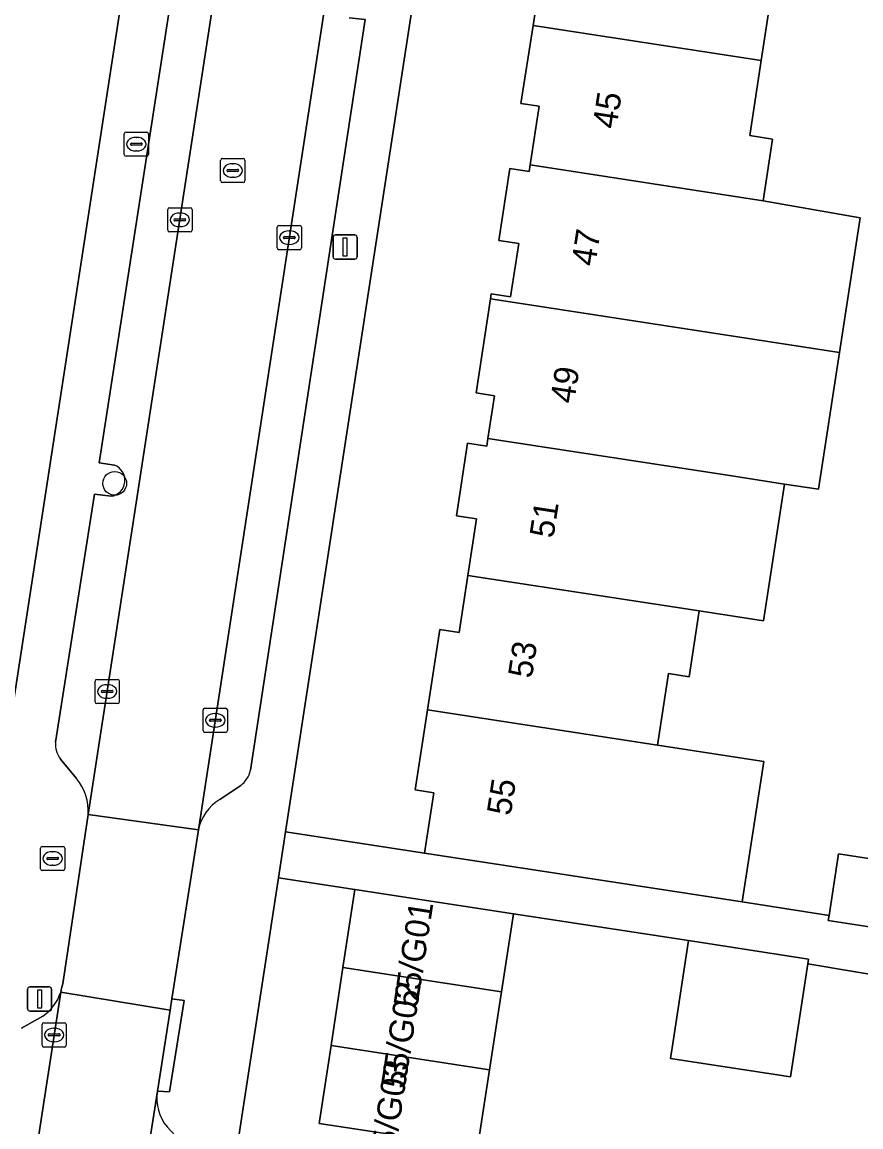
# Model space of a CAD drawing. Extents: x 161483 to 162250, y 379484 to 380833.
# Drawn here: x 162010.23 to 162044.77, y 380558.39 to 380603.9 of the extents above; entities that cross this region are included whole.
import ezdxf

# ---------------------------------------------------------------- set-up
doc = ezdxf.new("R2010")
doc.units = 0
for name, color, linetype in [('IMGEO_Boom', 7, 'Continuous'), ('IMGEO_Brandkraan', 7, 'Continuous'), ('IMGEO_Erf', 7, 'Continuous'), ('IMGEO_Kolk', 7, 'Continuous'), ('IMGEO_Lichtmast', 7, 'Continuous'), ('IMGEO_Pand', 7, 'Continuous'), ('IMGEO_Pand_nummerreeks', 7, 'Continuous'), ('IMGEO_Parkeervlak_open', 7, 'Continuous'), ('IMGEO_Rijbaan_lokaal_open', 7, 'Continuous'), ('IMGEO_Rioolput', 7, 'Continuous'), ('IMGEO_Voetpad_open', 7, 'Continuous')]:
    doc.layers.add(name, color=color, linetype=linetype)

msp = doc.modelspace()

# ---------------------------------------------------------------- linework, layer by layer
at = {"layer": 'IMGEO_Boom'}
msp.add_circle((162014.043, 380584.895), 0.489, dxfattribs=at)
at = {"layer": 'IMGEO_Brandkraan'}
for p, q in [((162014.433, 380598.443), (162014.433, 380599.295)), ((162014.508, 380599.369), (162015.36, 380599.369)), ((162015.434, 380599.295), (162015.434, 380598.443)), ((162014.692, 380598.863), (162014.692, 380598.875)), ((162015.13, 380598.826), (162014.732, 380598.826)), ((162014.735, 380598.912), (162015.133, 380598.912)), ((162014.921, 380599.149), (162014.946, 380599.149)), ((162015.176, 380598.875), (162015.176, 380598.863)), ((162015.36, 380598.369), (162014.508, 380598.369)), ((162014.944, 380598.589), (162014.919, 380598.589))]:
    msp.add_line(p, q, dxfattribs=at)
for points in [[(162014.433, 380598.443), (162014.433, 380599.295)], [(162014.508, 380599.369), (162015.36, 380599.369)], [(162015.434, 380599.295), (162015.434, 380598.443)], [(162015.36, 380598.369), (162014.508, 380598.369)]]:
    msp.add_lwpolyline(points, dxfattribs=at)
for centre, radius, start, end in [((162014.51, 380599.293), 0.0765, 91.552, 178.448), ((162014.51, 380599.293), 0.0765, 91.552, 178.448), ((162015.358, 380599.293), 0.0765, 1.552, 88.448), ((162015.358, 380599.293), 0.0765, 1.552, 88.448), ((162014.732, 380598.872), 0.0403, 85.8775, 175.7526), ((162014.729, 380598.862), 0.0366, 178.938, 274.7102), ((162015.133, 380598.869), 0.043, 264.8664, 352.4533), ((162015.137, 380598.874), 0.0386, 1.7309, 96.639), ((162014.51, 380598.445), 0.0765, 181.552, 268.448), ((162014.51, 380598.445), 0.0765, 181.552, 268.448), ((162015.358, 380598.445), 0.0765, 271.552, 358.448), ((162015.358, 380598.445), 0.0765, 271.552, 358.448)]:
    msp.add_arc(centre, radius, start, end, dxfattribs=at)
for centre, major_axis, ratio, start_param, end_param in [((162014.92, 380598.869), (-0.387, 0.002), 0.722429, 4.712389, 7.853982), ((162014.945, 380598.869), (-0.39, 0.002), 0.717154, 1.570796, 4.712389)]:
    msp.add_ellipse(centre, major_axis=major_axis, ratio=ratio, start_param=start_param, end_param=end_param, dxfattribs=at)
at = {"layer": 'IMGEO_Erf'}
for points in [[(162034.113, 380655.414), (162021.082, 380570.54), (162026.797, 380569.663), (162027.179, 380572.146), (162026.412, 380572.264), (162026.921, 380575.57), (162027.429, 380578.873), (162028.222, 380578.751), (162028.584, 380581.106), (162028.943, 380583.436), (162028.117, 380583.563), (162028.576, 380586.548), (162029.363, 380586.427), (162029.412, 380586.746), (162029.683, 380588.508), (162028.925, 380588.624), (162029.521, 380592.497), (162029.552, 380592.698), (162030.344, 380592.577), (162030.681, 380594.772), (162029.864, 380594.898), (162030.321, 380597.869), (162031.11, 380597.748), (162031.151, 380598.013), (162031.523, 380600.429), (162030.774, 380600.544), (162031.269, 380603.762), (162031.78, 380607.082)], [(162008.935, 380569.909), (162019.94, 380641.308)], [(162041.11, 380605.189), (162040.668, 380602.316), (162040.192, 380599.219), (162041.133, 380599.074), (162040.743, 380596.537), (162044.739, 380595.834), (162043.887, 380590.287), (162043.022, 380584.652), (162041.629, 380584.866), (162040.764, 380579.233), (162038.115, 380579.64), (162037.698, 380576.929), (162036.853, 380577.059), (162036.4, 380574.109), (162040.773, 380573.434), (162039.883, 380567.65), (162043.459, 380567.095), (162043.85, 380569.634), (162047.408, 380569.087)], [(162068.299, 380541.476), (162067.539, 380536.534), (162061.1, 380537.524), (162054.881, 380538.481), (162048.503, 380539.462), (162042.429, 380540.396), (162036.305, 380541.338), (162029.98, 380542.31), (162023.467, 380543.312), (162024.878, 380552.488), (162025.73, 380558.026), (162022.456, 380558.53), (162022.95, 380561.741), (162023.444, 380564.952), (162023.938, 380568.163), (162020.791, 380568.646), (162016.576, 380541.193)], [(162063.782, 380555.794), (162064.376, 380559.656), (162063.887, 380559.725), (162058.605, 380562.495), (162058.523, 380562.507), (162058.324, 380561.214), (162056.29, 380561.527), (162056.487, 380562.807), (162054.881, 380563.044), (162054.21, 380558.684), (162051.738, 380559.065), (162049.265, 380559.445), (162049.945, 380563.869), (162042.591, 380565.109), (162041.873, 380560.445), (162036.929, 380561.206), (162037.05, 380561.997), (162037.675, 380566.06), (162033.806, 380566.655), (162030.468, 380567.158), (162029.974, 380563.947), (162029.48, 380560.736), (162028.986, 380557.525)]]:
    msp.add_lwpolyline(points, dxfattribs=at)
at = {"layer": 'IMGEO_Kolk'}
for p, q in [((162016.225, 380595.326), (162016.225, 380596.178)), ((162016.3, 380596.252), (162017.152, 380596.252)), ((162016.713, 380596.032), (162016.738, 380596.032)), ((162017.226, 380596.178), (162017.226, 380595.326)), ((162016.484, 380595.746), (162016.484, 380595.758)), ((162016.922, 380595.709), (162016.524, 380595.709)), ((162016.527, 380595.795), (162016.925, 380595.795)), ((162016.968, 380595.758), (162016.968, 380595.746)), ((162017.152, 380595.252), (162016.3, 380595.252)), ((162016.736, 380595.472), (162016.711, 380595.472)), ((162020.732, 380594.594), (162020.732, 380595.446)), ((162020.807, 380595.52), (162021.659, 380595.52)), ((162021.22, 380595.3), (162021.245, 380595.3)), ((162021.733, 380595.446), (162021.733, 380594.594)), ((162020.991, 380595.014), (162020.991, 380595.026)), ((162021.429, 380594.977), (162021.031, 380594.977)), ((162021.034, 380595.063), (162021.432, 380595.063)), ((162021.243, 380594.74), (162021.218, 380594.74)), ((162021.475, 380595.026), (162021.475, 380595.014)), ((162021.659, 380594.52), (162020.807, 380594.52)), ((162013.232, 380575.895), (162013.232, 380576.747)), ((162013.307, 380576.821), (162014.159, 380576.821)), ((162013.72, 380576.601), (162013.745, 380576.601)), ((162014.233, 380576.747), (162014.233, 380575.895)), ((162013.491, 380576.315), (162013.491, 380576.327)), ((162013.929, 380576.278), (162013.531, 380576.278)), ((162013.534, 380576.364), (162013.932, 380576.364)), ((162013.743, 380576.041), (162013.718, 380576.041)), ((162013.975, 380576.327), (162013.975, 380576.315)), ((162014.159, 380575.821), (162013.307, 380575.821)), ((162017.683, 380574.71), (162017.683, 380575.562)), ((162017.758, 380575.636), (162018.61, 380575.636)), ((162018.684, 380575.562), (162018.684, 380574.71)), ((162017.942, 380575.13), (162017.942, 380575.142)), ((162018.38, 380575.093), (162017.982, 380575.093)), ((162017.985, 380575.179), (162018.383, 380575.179)), ((162018.171, 380575.416), (162018.196, 380575.416)), ((162018.426, 380575.142), (162018.426, 380575.13)), ((162018.61, 380574.636), (162017.758, 380574.636)), ((162018.194, 380574.856), (162018.169, 380574.856)), ((162011.049, 380561.748), (162011.049, 380562.6)), ((162011.124, 380562.674), (162011.976, 380562.674)), ((162011.537, 380562.454), (162011.562, 380562.454)), ((162012.05, 380562.6), (162012.05, 380561.748)), ((162011.308, 380562.168), (162011.308, 380562.18)), ((162011.746, 380562.131), (162011.348, 380562.131)), ((162011.351, 380562.217), (162011.749, 380562.217)), ((162011.56, 380561.894), (162011.535, 380561.894)), ((162011.792, 380562.18), (162011.792, 380562.168)), ((162011.976, 380561.674), (162011.124, 380561.674))]:
    msp.add_line(p, q, dxfattribs=at)
for points in [[(162016.225, 380595.326), (162016.225, 380596.178)], [(162016.3, 380596.252), (162017.152, 380596.252)], [(162017.226, 380596.178), (162017.226, 380595.326)], [(162017.152, 380595.252), (162016.3, 380595.252)], [(162020.732, 380594.594), (162020.732, 380595.446)], [(162020.807, 380595.52), (162021.659, 380595.52)], [(162021.733, 380595.446), (162021.733, 380594.594)], [(162021.659, 380594.52), (162020.807, 380594.52)], [(162013.232, 380575.895), (162013.232, 380576.747)], [(162013.307, 380576.821), (162014.159, 380576.821)], [(162014.233, 380576.747), (162014.233, 380575.895)], [(162014.159, 380575.821), (162013.307, 380575.821)], [(162017.683, 380574.71), (162017.683, 380575.562)], [(162017.758, 380575.636), (162018.61, 380575.636)], [(162018.684, 380575.562), (162018.684, 380574.71)], [(162018.61, 380574.636), (162017.758, 380574.636)], [(162011.049, 380561.748), (162011.049, 380562.6)], [(162011.124, 380562.674), (162011.976, 380562.674)], [(162012.05, 380562.6), (162012.05, 380561.748)], [(162011.976, 380561.674), (162011.124, 380561.674)]]:
    msp.add_lwpolyline(points, dxfattribs=at)
for centre, radius, start, end in [((162016.302, 380596.176), 0.0765, 91.552, 178.448), ((162016.302, 380596.176), 0.0765, 91.552, 178.448), ((162017.15, 380596.176), 0.0765, 1.552, 88.448), ((162017.15, 380596.176), 0.0765, 1.552, 88.448), ((162016.524, 380595.755), 0.0403, 85.8775, 175.7526), ((162016.521, 380595.745), 0.0366, 178.938, 274.7102), ((162016.925, 380595.752), 0.043, 264.8664, 352.4533), ((162016.929, 380595.757), 0.0386, 1.7309, 96.639), ((162016.302, 380595.328), 0.0765, 181.552, 268.448), ((162016.302, 380595.328), 0.0765, 181.552, 268.448), ((162017.15, 380595.328), 0.0765, 271.552, 358.448), ((162017.15, 380595.328), 0.0765, 271.552, 358.448), ((162020.809, 380595.444), 0.0765, 91.552, 178.448), ((162020.809, 380595.444), 0.0765, 91.552, 178.448), ((162021.657, 380595.444), 0.0765, 1.552, 88.448), ((162021.657, 380595.444), 0.0765, 1.552, 88.448), ((162021.031, 380595.023), 0.0403, 85.8775, 175.7526), ((162021.028, 380595.013), 0.0366, 178.938, 274.7102), ((162021.432, 380595.02), 0.043, 264.8664, 352.4533), ((162021.436, 380595.025), 0.0386, 1.7309, 96.639), ((162020.809, 380594.596), 0.0765, 181.552, 268.448), ((162020.809, 380594.596), 0.0765, 181.552, 268.448), ((162021.657, 380594.596), 0.0765, 271.552, 358.448), ((162021.657, 380594.596), 0.0765, 271.552, 358.448), ((162013.309, 380576.745), 0.0765, 91.552, 178.448), ((162013.309, 380576.745), 0.0765, 91.552, 178.448), ((162014.157, 380576.745), 0.0765, 1.552, 88.448), ((162014.157, 380576.745), 0.0765, 1.552, 88.448), ((162013.531, 380576.324), 0.0403, 85.8775, 175.7526), ((162013.528, 380576.314), 0.0366, 178.938, 274.7102), ((162013.932, 380576.321), 0.043, 264.8664, 352.4533), ((162013.936, 380576.326), 0.0386, 1.7309, 96.639), ((162013.309, 380575.897), 0.0765, 181.552, 268.448), ((162013.309, 380575.897), 0.0765, 181.552, 268.448), ((162014.157, 380575.897), 0.0765, 271.552, 358.448), ((162014.157, 380575.897), 0.0765, 271.552, 358.448), ((162017.76, 380575.56), 0.0765, 91.552, 178.448), ((162017.76, 380575.56), 0.0765, 91.552, 178.448), ((162018.608, 380575.56), 0.0765, 1.552, 88.448), ((162018.608, 380575.56), 0.0765, 1.552, 88.448), ((162017.982, 380575.139), 0.0403, 85.8775, 175.7526), ((162017.979, 380575.129), 0.0366, 178.938, 274.7102), ((162018.383, 380575.136), 0.043, 264.8664, 352.4533), ((162018.387, 380575.141), 0.0386, 1.7309, 96.639), ((162017.76, 380574.712), 0.0765, 181.552, 268.448), ((162017.76, 380574.712), 0.0765, 181.552, 268.448), ((162018.608, 380574.712), 0.0765, 271.552, 358.448), ((162018.608, 380574.712), 0.0765, 271.552, 358.448), ((162011.126, 380562.598), 0.0765, 91.552, 178.448), ((162011.126, 380562.598), 0.0765, 91.552, 178.448), ((162011.974, 380562.598), 0.0765, 1.552, 88.448), ((162011.974, 380562.598), 0.0765, 1.552, 88.448), ((162011.348, 380562.177), 0.0403, 85.8775, 175.7526), ((162011.345, 380562.167), 0.0366, 178.938, 274.7102), ((162011.749, 380562.174), 0.043, 264.8664, 352.4533), ((162011.753, 380562.179), 0.0386, 1.7309, 96.639), ((162011.126, 380561.75), 0.0765, 181.552, 268.448), ((162011.126, 380561.75), 0.0765, 181.552, 268.448), ((162011.974, 380561.75), 0.0765, 271.552, 358.448), ((162011.974, 380561.75), 0.0765, 271.552, 358.448)]:
    msp.add_arc(centre, radius, start, end, dxfattribs=at)
for centre, major_axis, ratio, start_param, end_param in [((162016.712, 380595.752), (-0.387, 0.002), 0.722429, 4.712389, 7.853982), ((162016.737, 380595.752), (-0.39, 0.002), 0.717154, 1.570796, 4.712389), ((162021.219, 380595.02), (-0.387, 0.002), 0.722429, 4.712389, 7.853982), ((162021.244, 380595.02), (-0.39, 0.002), 0.717154, 1.570796, 4.712389), ((162013.719, 380576.321), (-0.387, 0.002), 0.722429, 4.712389, 7.853982), ((162013.744, 380576.321), (-0.39, 0.002), 0.717154, 1.570796, 4.712389), ((162018.17, 380575.136), (-0.387, 0.002), 0.722429, 4.712389, 7.853982), ((162018.195, 380575.136), (-0.39, 0.002), 0.717154, 1.570796, 4.712389), ((162011.536, 380562.174), (-0.387, 0.002), 0.722429, 4.712389, 7.853982), ((162011.561, 380562.174), (-0.39, 0.002), 0.717154, 1.570796, 4.712389)]:
    msp.add_ellipse(centre, major_axis=major_axis, ratio=ratio, start_param=start_param, end_param=end_param, dxfattribs=at)
at = {"layer": 'IMGEO_Lichtmast'}
for p, q in [((162023.136, 380595.132), (162023.926, 380595.132)), ((162023.926, 380595.132), (162023.136, 380595.132)), ((162023.036, 380594.232), (162023.036, 380595.032)), ((162023.036, 380595.032), (162023.036, 380594.232)), ((162024.026, 380595.032), (162024.026, 380594.232)), ((162024.026, 380594.232), (162024.026, 380595.032)), ((162023.926, 380594.132), (162023.136, 380594.132)), ((162023.136, 380594.132), (162023.926, 380594.132)), ((162010.554, 380564.153), (162011.344, 380564.153)), ((162011.344, 380564.153), (162010.554, 380564.153)), ((162010.454, 380563.253), (162010.454, 380564.053)), ((162010.454, 380564.053), (162010.454, 380563.253)), ((162011.444, 380564.053), (162011.444, 380563.253)), ((162011.444, 380563.253), (162011.444, 380564.053)), ((162011.344, 380563.153), (162010.554, 380563.153)), ((162010.554, 380563.153), (162011.344, 380563.153))]:
    msp.add_line(p, q, dxfattribs=at)
for points in [[(162023.456, 380595.007), (162023.606, 380595.007), (162023.606, 380594.257), (162023.456, 380594.257), (162023.456, 380595.007)], [(162010.874, 380564.028), (162011.024, 380564.028), (162011.024, 380563.278), (162010.874, 380563.278), (162010.874, 380564.028)]]:
    msp.add_lwpolyline(points, dxfattribs=at)
for centre, start, end in [((162023.136, 380595.032), 90, 180), ((162023.136, 380595.032), 90, 180), ((162023.926, 380595.032), 0, 90), ((162023.926, 380595.032), 360, 90), ((162023.136, 380594.232), 180, 270), ((162023.136, 380594.232), 180, 270), ((162023.926, 380594.232), 270, 0), ((162023.926, 380594.232), 270, 0), ((162010.554, 380564.053), 90, 180), ((162010.554, 380564.053), 90, 180), ((162011.344, 380564.053), 0, 90), ((162011.344, 380564.053), 360, 90), ((162010.554, 380563.253), 180, 270), ((162010.554, 380563.253), 180, 270), ((162011.344, 380563.253), 270, 0), ((162011.344, 380563.253), 270, 0)]:
    msp.add_arc(centre, 0.1, start, end, dxfattribs=at)
at = {"layer": 'IMGEO_Pand'}
for points in [[(162040.668, 380602.316), (162041.11, 380605.189), (162042.012, 380605.05), (162042.437, 380607.811), (162032.918, 380609.276), (162032.562, 380606.962), (162031.78, 380607.082), (162031.269, 380603.762)], [(162040.668, 380602.316), (162031.269, 380603.762), (162030.774, 380600.544), (162031.523, 380600.429), (162031.151, 380598.013), (162040.743, 380596.537), (162041.133, 380599.074), (162040.192, 380599.219)], [(162029.521, 380592.497), (162043.887, 380590.287), (162044.739, 380595.834), (162040.743, 380596.537), (162031.151, 380598.013), (162031.11, 380597.748), (162030.321, 380597.869), (162029.864, 380594.898), (162030.681, 380594.772), (162030.344, 380592.577), (162029.552, 380592.698)], [(162029.412, 380586.746), (162039.273, 380585.229), (162041.629, 380584.866), (162043.022, 380584.652), (162043.887, 380590.287), (162029.521, 380592.497), (162028.925, 380588.624), (162029.683, 380588.508)], [(162029.412, 380586.746), (162029.363, 380586.427), (162028.576, 380586.548), (162028.117, 380583.563), (162028.943, 380583.436), (162028.584, 380581.106), (162038.115, 380579.64), (162040.764, 380579.233), (162041.629, 380584.866), (162039.273, 380585.229)], [(162026.921, 380575.57), (162036.4, 380574.109), (162036.853, 380577.059), (162037.698, 380576.929), (162038.115, 380579.64), (162028.584, 380581.106), (162028.222, 380578.751), (162027.429, 380578.873)], [(162026.921, 380575.57), (162026.412, 380572.264), (162027.179, 380572.146), (162026.797, 380569.663), (162031.739, 380568.903), (162039.883, 380567.65), (162040.773, 380573.434), (162036.4, 380574.109)], [(162043.459, 380567.095), (162043.428, 380566.891), (162046.986, 380566.343), (162047.017, 380566.543), (162047.408, 380569.087), (162043.85, 380569.634)], [(162023.444, 380564.952), (162029.974, 380563.947), (162030.468, 380567.158), (162023.938, 380568.163)], [(162042.591, 380565.109), (162042.62, 380565.299), (162037.675, 380566.06), (162037.05, 380561.997), (162036.929, 380561.206), (162041.873, 380560.445)], [(162023.444, 380564.952), (162022.95, 380561.741), (162029.48, 380560.736), (162029.974, 380563.947)], [(162029.48, 380560.736), (162022.95, 380561.741), (162022.456, 380558.53), (162025.73, 380558.026), (162028.986, 380557.525)]]:
    msp.add_lwpolyline(points, close=True, dxfattribs=at)
at = {"layer": 'IMGEO_Parkeervlak_open'}
for points in [[(162012.953, 380571.252), (162023.503, 380639.839)], [(162027.966, 380638.912), (162017.489, 380570.616)], [(162018.535, 380614.555), (162017.881, 380614.663), (162013.4, 380585.747), (162014.033, 380585.648)], [(162019.634, 380573.078), (162024.363, 380604.007), (162023.699, 380604.072)], [(162013.891, 380584.363), (162013.209, 380584.453), (162011.61, 380574.235)], [(162011.815, 380573.536), (162012.467, 380572.733)], [(162018.375, 380571.873), (162019.23, 380572.451)], [(162008.586, 380543.018), (162011.818, 380563.929)], [(162011.077, 380562.943), (162010.202, 380562.452)], [(162015.801, 380559.859), (162013.037, 380542.229)], [(162015.237, 380544.609), (162017.16, 380556.912), (162016.88, 380557.665), (162016.198, 380558.385)]]:
    msp.add_lwpolyline(points, dxfattribs=at)
for centre, radius, start, end in [((162013.795, 380585.024), 0.668, 278.2524, 69.1358), ((162012.598, 380574.145), 0.992, 174.7994, 217.8909), ((162018.615, 380573.291), 1.041, 306.2208, 348.1888), ((162010.807, 380571.368), 2.15, 356.91, 39.4252), ((162019.373, 380570.229), 1.924, 121.2608, 168.3828), ((162009.961, 380564.553), 1.959, 304.7257, 341.423), ((162017.679, 380559.574), 1.899, 171.3802, 218.7679)]:
    msp.add_arc(centre, radius, start, end, dxfattribs=at)
at = {"layer": 'IMGEO_Rijbaan_lokaal_open'}
for points in [[(162012.953, 380571.252), (162017.489, 380570.616), (162027.966, 380638.912), (162027.986, 380639.115), (162023.503, 380639.839)], [(162012.953, 380571.252), (162011.9, 380564.273), (162011.858, 380564.099), (162011.818, 380563.929), (162016.325, 380563.195), (162016.398, 380563.665), (162017.489, 380570.616)], [(162016.325, 380563.195), (162011.818, 380563.929), (162008.586, 380543.018), (162008.321, 380541.139), (162012.756, 380540.46), (162013.037, 380542.229), (162015.801, 380559.859)]]:
    msp.add_lwpolyline(points, close=True, dxfattribs=at)
at = {"layer": 'IMGEO_Rioolput'}
for p, q in [((162018.481, 380598.284), (162019.333, 380598.284)), ((162018.406, 380597.358), (162018.406, 380598.21)), ((162018.708, 380597.827), (162019.106, 380597.827)), ((162018.894, 380598.064), (162018.919, 380598.064)), ((162019.407, 380598.21), (162019.407, 380597.358)), ((162018.665, 380597.778), (162018.665, 380597.79)), ((162019.103, 380597.741), (162018.705, 380597.741)), ((162018.917, 380597.504), (162018.892, 380597.504)), ((162019.149, 380597.79), (162019.149, 380597.778)), ((162019.333, 380597.284), (162018.481, 380597.284)), ((162010.987, 380569.016), (162010.987, 380569.868)), ((162011.062, 380569.942), (162011.914, 380569.942)), ((162011.475, 380569.722), (162011.5, 380569.722)), ((162011.988, 380569.868), (162011.988, 380569.016)), ((162011.246, 380569.436), (162011.246, 380569.448)), ((162011.684, 380569.399), (162011.286, 380569.399)), ((162011.289, 380569.485), (162011.687, 380569.485)), ((162011.498, 380569.162), (162011.473, 380569.162)), ((162011.73, 380569.448), (162011.73, 380569.436)), ((162011.914, 380568.942), (162011.062, 380568.942))]:
    msp.add_line(p, q, dxfattribs=at)
for points in [[(162018.481, 380598.284), (162019.333, 380598.284)], [(162018.406, 380597.358), (162018.406, 380598.21)], [(162019.407, 380598.21), (162019.407, 380597.358)], [(162019.333, 380597.284), (162018.481, 380597.284)], [(162010.987, 380569.016), (162010.987, 380569.868)], [(162011.062, 380569.942), (162011.914, 380569.942)], [(162011.988, 380569.868), (162011.988, 380569.016)], [(162011.914, 380568.942), (162011.062, 380568.942)]]:
    msp.add_lwpolyline(points, dxfattribs=at)
for centre, radius, start, end in [((162018.483, 380598.208), 0.0765, 91.552, 178.448), ((162018.483, 380598.208), 0.0765, 91.552, 178.448), ((162019.331, 380598.208), 0.0765, 1.552, 88.448), ((162019.331, 380598.208), 0.0765, 1.552, 88.448), ((162018.705, 380597.787), 0.0403, 85.8775, 175.7526), ((162019.11, 380597.789), 0.0386, 1.7309, 96.639), ((162018.702, 380597.777), 0.0366, 178.938, 274.7102), ((162019.106, 380597.784), 0.043, 264.8664, 352.4533), ((162018.483, 380597.36), 0.0765, 181.552, 268.448), ((162018.483, 380597.36), 0.0765, 181.552, 268.448), ((162019.331, 380597.36), 0.0765, 271.552, 358.448), ((162019.331, 380597.36), 0.0765, 271.552, 358.448), ((162011.064, 380569.866), 0.0765, 91.552, 178.448), ((162011.064, 380569.866), 0.0765, 91.552, 178.448), ((162011.912, 380569.866), 0.0765, 1.552, 88.448), ((162011.912, 380569.866), 0.0765, 1.552, 88.448), ((162011.286, 380569.445), 0.0403, 85.8775, 175.7526), ((162011.283, 380569.435), 0.0366, 178.938, 274.7102), ((162011.687, 380569.442), 0.043, 264.8664, 352.4533), ((162011.691, 380569.447), 0.0386, 1.7309, 96.639), ((162011.064, 380569.018), 0.0765, 181.552, 268.448), ((162011.064, 380569.018), 0.0765, 181.552, 268.448), ((162011.912, 380569.018), 0.0765, 271.552, 358.448), ((162011.912, 380569.018), 0.0765, 271.552, 358.448)]:
    msp.add_arc(centre, radius, start, end, dxfattribs=at)
for centre, major_axis, ratio, start_param, end_param in [((162018.893, 380597.784), (-0.387, 0.002), 0.722429, 4.712389, 7.853982), ((162018.918, 380597.784), (-0.39, 0.002), 0.717154, 1.570796, 4.712389), ((162011.474, 380569.442), (-0.387, 0.002), 0.722429, 4.712389, 7.853982), ((162011.499, 380569.442), (-0.39, 0.002), 0.717154, 1.570796, 4.712389)]:
    msp.add_ellipse(centre, major_axis=major_axis, ratio=ratio, start_param=start_param, end_param=end_param, dxfattribs=at)
at = {"layer": 'IMGEO_Voetpad_open'}
for points in [[(162016.576, 380541.193), (162020.791, 380568.646), (162021.082, 380570.54), (162034.113, 380655.414), (162034.625, 380658.751), (162040.992, 380700.22), (162048.51, 380750)], [(162024.675, 380722.269), (162024.102, 380718.247), (162024.026, 380717.715), (162031.542, 380716.615), (162030.496, 380709.789), (162020.445, 380644.581), (162019.94, 380641.308), (162008.935, 380569.909), (162008.76, 380568.777), (162004.779, 380542.949)], [(162014.033, 380585.648), (162013.4, 380585.747), (162017.881, 380614.663), (162018.535, 380614.555)], [(162023.699, 380604.072), (162024.363, 380604.007), (162019.634, 380573.078)], [(162011.61, 380574.235), (162013.209, 380584.453), (162013.891, 380584.363)], [(162012.467, 380572.733), (162011.815, 380573.536)], [(162019.23, 380572.451), (162018.375, 380571.873)], [(162011.818, 380563.929), (162011.858, 380564.099), (162011.9, 380564.273), (162012.953, 380571.252)], [(162017.489, 380570.616), (162016.398, 380563.665), (162016.899, 380563.586), (162016.301, 380559.828), (162015.801, 380559.859)], [(162046.986, 380566.343), (162043.428, 380566.891), (162043.459, 380567.095), (162039.883, 380567.65), (162031.739, 380568.903), (162026.797, 380569.663), (162021.082, 380570.54), (162020.791, 380568.646), (162023.938, 380568.163), (162030.468, 380567.158), (162033.806, 380566.655), (162037.675, 380566.06), (162042.62, 380565.299), (162042.591, 380565.109), (162049.945, 380563.869)], [(162010.202, 380562.452), (162011.077, 380562.943)], [(162016.198, 380558.385), (162016.88, 380557.665), (162017.16, 380556.912), (162015.237, 380544.609)]]:
    msp.add_lwpolyline(points, dxfattribs=at)
msp.add_lwpolyline([(162016.325, 380563.195), (162015.801, 380559.859), (162016.301, 380559.828), (162016.899, 380563.586), (162016.398, 380563.665)], close=True, dxfattribs=at)
for centre, radius, start, end in [((162013.795, 380585.024), 0.668, 278.2524, 69.1358), ((162012.598, 380574.145), 0.992, 174.7994, 217.8909), ((162018.615, 380573.291), 1.041, 306.2208, 348.1888), ((162010.807, 380571.368), 2.15, 356.91, 39.4252), ((162019.373, 380570.229), 1.924, 121.2608, 168.3828), ((162009.961, 380564.553), 1.959, 304.7257, 341.423), ((162017.679, 380559.574), 1.899, 171.3802, 218.7679)]:
    msp.add_arc(centre, radius, start, end, dxfattribs=at)

# ---------------------------------------------------------------- texts
at = {"layer": 'IMGEO_Pand_nummerreeks'}
for s, rotation, p in [('45', 81.2557, (162034.7, 380599.466)), ('47', 81.2557, (162033.829, 380593.808)), ('49', 81.2557, (162032.959, 380588.15)), ('51', 81.2557, (162032.107, 380582.604)), ('53', 81.2557, (162031.219, 380576.834)), ('55', 81.2557, (162030.348, 380571.176)), ('55/G01', 81.2538, (162026.501, 380563.251)), ('55/G02', 81.2538, (162025.989, 380559.925)), ('55/G03', 81.2511, (162025.496, 380556.721))]:
    msp.add_text(s, height=1, rotation=rotation, dxfattribs=at).set_placement(p)

doc.saveas('drawing.dxf')
